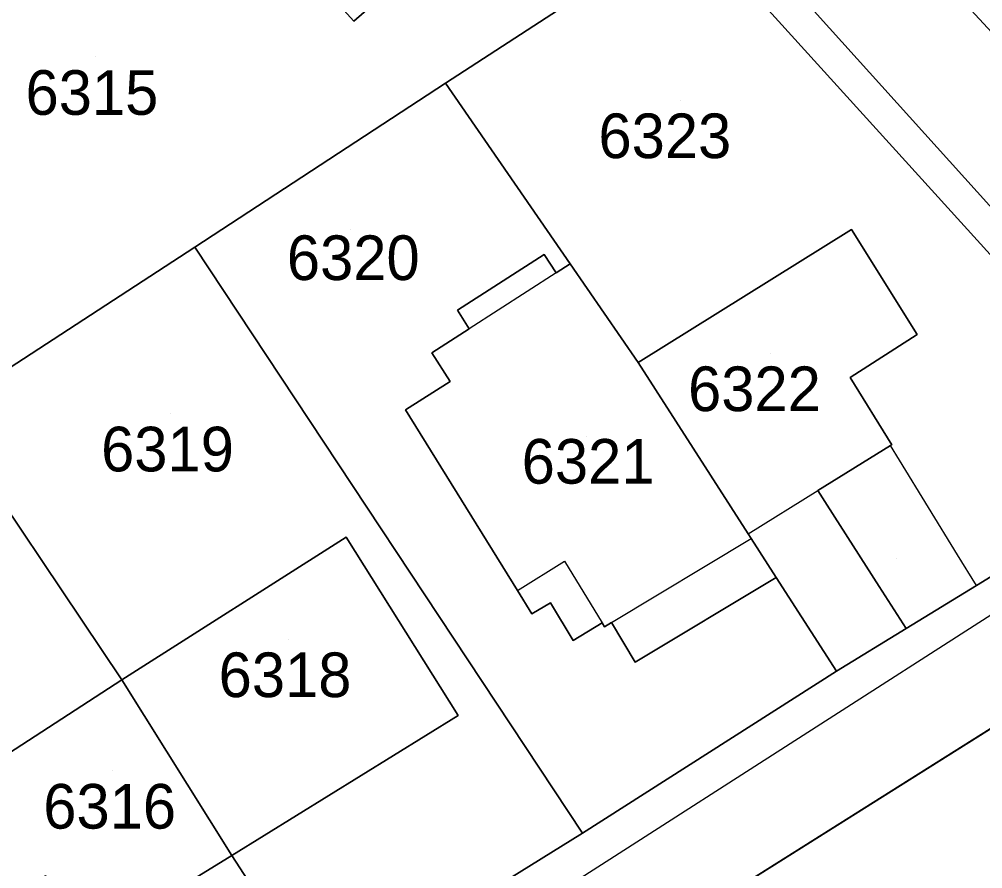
# Model space of a CAD drawing. Extents: x -266199 to -261993, y -1239047 to -1235108.
# Drawn here: x -263673.75 to -263630.58, y -1236015.82 to -1235977.77 of the extents above; entities that cross this region are included whole.
import ezdxf

# ---------------------------------------------------------------- set-up
doc = ezdxf.new("R2010")
doc.units = 0
for name, color, linetype in [('body_kn', 7, 'Continuous'), ('kladpar_druhypozemkov', 7, 'Continuous'), ('kladpar_hranice', 7, 'Continuous'), ('kladpar_parcelnecisla', 7, 'Continuous'), ('kladpar_plochy', 7, 'Continuous'), ('zappar_hrandruhpozemk', 7, 'Continuous')]:
    doc.layers.add(name, color=color, linetype=linetype)

msp = doc.modelspace()

# ---------------------------------------------------------------- linework, layer by layer
at = {"layer": 'body_kn'}
for p, q in [((-263658.76, -1235977.85), (-263658.76, -1235977.85)), ((-263654.65, -1235980.63), (-263654.65, -1235980.63)), ((-263654.65, -1235980.63), (-263654.65, -1235980.63)), ((-263636.47, -1235987.19), (-263636.47, -1235987.19)), ((-263665.89, -1235987.98), (-263665.89, -1235987.98)), ((-263665.89, -1235987.98), (-263665.89, -1235987.98)), ((-263650.23, -1235988.3), (-263650.23, -1235988.3)), ((-263649.07, -1235988.72), (-263649.07, -1235988.72)), ((-263649.7, -1235989.13), (-263649.7, -1235989.13)), ((-263649.7, -1235989.13), (-263649.7, -1235989.13)), ((-263654.12, -1235990.8), (-263654.12, -1235990.8)), ((-263653.59, -1235991.63), (-263653.59, -1235991.63)), ((-263633.52, -1235991.89), (-263633.52, -1235991.89)), ((-263655.27, -1235992.71), (-263655.27, -1235992.71)), ((-263646.02, -1235993.14), (-263646.02, -1235993.14)), ((-263646.02, -1235993.14), (-263646.02, -1235993.14)), ((-263654.45, -1235993.99), (-263654.45, -1235993.99)), ((-263636.52, -1235993.82), (-263636.52, -1235993.82)), ((-263656.45, -1235995.27), (-263656.45, -1235995.27)), ((-263634.71, -1235996.86), (-263634.71, -1235996.86)), ((-263634.66, -1235996.83), (-263634.66, -1235996.83)), ((-263634.31, -1235997.51), (-263634.31, -1235997.51)), ((-263637.97, -1235998.88), (-263637.97, -1235998.88)), ((-263637.56, -1235999.53), (-263637.56, -1235999.53)), ((-263659.11, -1236000.97), (-263659.11, -1236000.97)), ((-263641.1, -1236000.82), (-263641.1, -1236000.82)), ((-263641.1, -1236000.82), (-263641.1, -1236000.82)), ((-263640.96, -1236001.03), (-263640.96, -1236001.03)), ((-263631.71, -1236001.75), (-263631.71, -1236001.75)), ((-263649.32, -1236002.04), (-263649.32, -1236002.04)), ((-263639.84, -1236002.77), (-263639.84, -1236002.77)), ((-263635.22, -1236003.18), (-263635.22, -1236003.18)), ((-263635.22, -1236003.18), (-263635.22, -1236003.18)), ((-263630.86, -1236003.13), (-263630.86, -1236003.13)), ((-263630.86, -1236003.13), (-263630.86, -1236003.13)), ((-263651.43, -1236003.35), (-263651.43, -1236003.35)), ((-263651.43, -1236003.35), (-263651.43, -1236003.35)), ((-263649.95, -1236003.9), (-263649.95, -1236003.9)), ((-263650.78, -1236004.4), (-263650.78, -1236004.4)), ((-263647.64, -1236004.81), (-263647.64, -1236004.81)), ((-263647.22, -1236004.79), (-263647.22, -1236004.79)), ((-263647.22, -1236004.79), (-263647.22, -1236004.79)), ((-263647.53, -1236004.98), (-263647.53, -1236004.98)), ((-263634.01, -1236005.06), (-263634.01, -1236005.06)), ((-263648.94, -1236005.59), (-263648.94, -1236005.59)), ((-263646.15, -1236006.57), (-263646.15, -1236006.57)), ((-263637.13, -1236006.97), (-263637.13, -1236006.97)), ((-263669.15, -1236007.35), (-263669.15, -1236007.35)), ((-263669.15, -1236007.35), (-263669.15, -1236007.35)), ((-263654.08, -1236008.95), (-263654.08, -1236008.95)), ((-263654.08, -1236008.95), (-263654.08, -1236008.95)), ((-263648.52, -1236014.22), (-263648.52, -1236014.22)), ((-263664.23, -1236015.22), (-263664.23, -1236015.22)), ((-263647.67, -1236015.64), (-263647.67, -1236015.64))]:
    msp.add_line(p, q, dxfattribs=at)
at = {"layer": 'kladpar_druhypozemkov'}
for p, q in [((-263670.32, -1235979.45), (-263670.32, -1235979.45)), ((-263644.11, -1235981.39), (-263644.11, -1235981.39)), ((-263658.91, -1235987.17), (-263658.91, -1235987.17)), ((-263640.11, -1235992.72), (-263640.11, -1235992.72)), ((-263666.99, -1235995.42), (-263666.99, -1235995.42)), ((-263648.35, -1235996.45), (-263648.35, -1235996.45)), ((-263634.45, -1236001.94), (-263634.45, -1236001.94)), ((-263661.7, -1236005.53), (-263661.7, -1236005.53)), ((-263669.58, -1236011.42), (-263669.58, -1236011.42))]:
    msp.add_line(p, q, dxfattribs=at)
at = {"layer": 'kladpar_hranice'}
for points in [[(-263655.57, -1235960.12), (-263643.68, -1235973.49), (-263654.65, -1235980.63), (-263665.89, -1235987.98), (-263677.22, -1235995.35), (-263683.96, -1235984.85), (-263666.5, -1235969.91), (-263666.16, -1235969.69), (-263658.76, -1235977.85), (-263654.35, -1235974), (-263656.42, -1235971.49), (-263654.02, -1235969.37), (-263655.77, -1235967.33), (-263654.8, -1235966.48), (-263653.17, -1235967.84), (-263652.24, -1235966.34), (-263653.5, -1235965.44), (-263655.04, -1235963.45), (-263657.41, -1235965.45), (-263659.16, -1235963.46), (-263655.57, -1235960.12)], [(-263659.16, -1235963.46), (-263657.41, -1235965.45), (-263655.04, -1235963.45), (-263653.5, -1235965.44), (-263652.24, -1235966.34), (-263653.17, -1235967.84), (-263654.8, -1235966.48), (-263655.77, -1235967.33), (-263654.02, -1235969.37), (-263656.42, -1235971.49), (-263654.35, -1235974), (-263658.76, -1235977.85), (-263666.16, -1235969.69), (-263659.16, -1235963.46)], [(-263643.68, -1235973.49), (-263623.83, -1235995.38), (-263624.49, -1235998.79), (-263626.87, -1236000.68), (-263630.86, -1236003.13), (-263634.01, -1236005.06), (-263635.22, -1236003.18), (-263637.56, -1235999.53), (-263637.97, -1235998.88), (-263634.71, -1235996.86), (-263634.66, -1235996.83), (-263636.52, -1235993.82), (-263633.52, -1235991.89), (-263636.47, -1235987.19), (-263646.02, -1235993.14), (-263649.07, -1235988.72), (-263654.65, -1235980.63), (-263643.68, -1235973.49)], [(-263623.83, -1235995.38), (-263643.68, -1235973.49)], [(-263654.65, -1235980.63), (-263649.07, -1235988.72), (-263649.7, -1235989.13), (-263650.23, -1235988.3), (-263654.12, -1235990.8), (-263653.59, -1235991.63), (-263655.27, -1235992.71), (-263654.45, -1235993.99), (-263656.45, -1235995.27), (-263651.43, -1236003.35), (-263650.78, -1236004.4), (-263649.95, -1236003.9), (-263648.94, -1236005.59), (-263647.64, -1236004.81), (-263647.53, -1236004.98), (-263647.22, -1236004.79), (-263646.15, -1236006.57), (-263639.84, -1236002.77), (-263637.13, -1236006.97), (-263648.52, -1236014.22), (-263665.89, -1235987.98), (-263654.65, -1235980.63)], [(-263635.22, -1236003.18), (-263634.01, -1236005.06), (-263637.13, -1236006.97), (-263639.84, -1236002.77), (-263640.96, -1236001.03), (-263641.1, -1236000.82), (-263646.02, -1235993.14), (-263636.47, -1235987.19), (-263633.52, -1235991.89), (-263636.52, -1235993.82), (-263634.66, -1235996.83), (-263634.71, -1235996.86), (-263637.97, -1235998.88), (-263637.56, -1235999.53), (-263635.22, -1236003.18)], [(-263665.89, -1235987.98), (-263648.52, -1236014.22), (-263660.18, -1236021.47), (-263664.23, -1236015.22), (-263654.08, -1236008.95), (-263659.11, -1236000.97), (-263669.15, -1236007.35), (-263677.22, -1235995.35), (-263665.89, -1235987.98)], [(-263646.02, -1235993.14), (-263641.1, -1236000.82), (-263640.96, -1236001.03), (-263639.84, -1236002.77), (-263646.15, -1236006.57), (-263647.22, -1236004.79), (-263647.53, -1236004.98), (-263647.64, -1236004.81), (-263648.94, -1236005.59), (-263649.95, -1236003.9), (-263650.78, -1236004.4), (-263651.43, -1236003.35), (-263656.45, -1235995.27), (-263654.45, -1235993.99), (-263655.27, -1235992.71), (-263653.59, -1235991.63), (-263654.12, -1235990.8), (-263650.23, -1235988.3), (-263649.7, -1235989.13), (-263649.07, -1235988.72), (-263646.02, -1235993.14)], [(-263677.22, -1235995.35), (-263669.15, -1236007.35), (-263675.44, -1236011.43), (-263674.5, -1236012.88), (-263675.86, -1236013.77), (-263674.02, -1236016.95), (-263672.58, -1236016.13), (-263670.68, -1236019.2), (-263664.23, -1236015.22), (-263660.18, -1236021.47), (-263671.19, -1236028.53), (-263671.72, -1236027.71), (-263669.12, -1236025.92), (-263673.46, -1236019.4), (-263676.01, -1236021.08), (-263680.12, -1236015.07), (-263688.26, -1236002.61), (-263677.22, -1235995.35)], [(-263696.07, -1236044.49), (-263671.19, -1236028.53), (-263660.18, -1236021.47), (-263648.52, -1236014.22), (-263637.13, -1236006.97), (-263634.01, -1236005.06), (-263630.86, -1236003.13), (-263626.87, -1236000.68), (-263624.49, -1235998.79), (-263623.21, -1235999.95), (-263620.08, -1236004.33), (-263622.72, -1236005.27), (-263626.29, -1236007.06), (-263629.04, -1236008.79), (-263643.44, -1236017.85), (-263645.13, -1236018.9), (-263652.96, -1236023.84), (-263656.49, -1236026.11), (-263667.99, -1236033.51), (-263669.96, -1236034.69), (-263679.07, -1236040.74)], [(-263654.08, -1236008.95), (-263664.23, -1236015.22), (-263669.15, -1236007.35), (-263659.11, -1236000.97), (-263654.08, -1236008.95)], [(-263669.15, -1236007.35), (-263664.23, -1236015.22), (-263670.68, -1236019.2), (-263672.58, -1236016.13), (-263674.02, -1236016.95), (-263675.86, -1236013.77), (-263674.5, -1236012.88), (-263675.44, -1236011.43), (-263669.15, -1236007.35)], [(-263629.04, -1236008.79), (-263630.44, -1236049.69), (-263630.73, -1236049.74), (-263640.38, -1236052.85), (-263647.14, -1236056.04), (-263653.9, -1236060.97), (-263658.99, -1236065.83), (-263662.76, -1236070.41), (-263663.26, -1236071.1), (-263656.49, -1236026.11), (-263652.96, -1236023.84), (-263645.13, -1236018.9), (-263643.44, -1236017.85), (-263629.04, -1236008.79)]]:
    msp.add_lwpolyline(points, dxfattribs=at)
at = {"layer": 'kladpar_plochy'}
msp.add_line((-263643.44, -1236017.85), (-263629.04, -1236008.79), dxfattribs=at)
for points in [[(-263655.57, -1235960.12), (-263643.68, -1235973.49), (-263654.65, -1235980.63), (-263665.89, -1235987.98), (-263677.22, -1235995.35), (-263683.96, -1235984.85), (-263666.5, -1235969.91), (-263666.16, -1235969.69), (-263658.76, -1235977.85), (-263654.35, -1235974), (-263656.42, -1235971.49), (-263654.02, -1235969.37), (-263655.77, -1235967.33), (-263654.8, -1235966.48), (-263653.17, -1235967.84), (-263652.24, -1235966.34), (-263653.5, -1235965.44), (-263655.04, -1235963.45), (-263657.41, -1235965.45), (-263659.16, -1235963.46)], [(-263659.16, -1235963.46), (-263657.41, -1235965.45), (-263655.04, -1235963.45), (-263653.5, -1235965.44), (-263652.24, -1235966.34), (-263653.17, -1235967.84), (-263654.8, -1235966.48), (-263655.77, -1235967.33), (-263654.02, -1235969.37), (-263656.42, -1235971.49), (-263654.35, -1235974), (-263658.76, -1235977.85), (-263666.16, -1235969.69)], [(-263643.68, -1235973.49), (-263623.83, -1235995.38), (-263624.49, -1235998.79), (-263626.87, -1236000.68), (-263630.86, -1236003.13), (-263634.01, -1236005.06), (-263635.22, -1236003.18), (-263637.56, -1235999.53), (-263637.97, -1235998.88), (-263634.71, -1235996.86), (-263634.66, -1235996.83), (-263636.52, -1235993.82), (-263633.52, -1235991.89), (-263636.47, -1235987.19), (-263646.02, -1235993.14), (-263649.07, -1235988.72), (-263654.65, -1235980.63)], [(-263654.65, -1235980.63), (-263649.07, -1235988.72), (-263649.7, -1235989.13), (-263650.23, -1235988.3), (-263654.12, -1235990.8), (-263653.59, -1235991.63), (-263655.27, -1235992.71), (-263654.45, -1235993.99), (-263656.45, -1235995.27), (-263651.43, -1236003.35), (-263650.78, -1236004.4), (-263649.95, -1236003.9), (-263648.94, -1236005.59), (-263647.64, -1236004.81), (-263647.53, -1236004.98), (-263647.22, -1236004.79), (-263646.15, -1236006.57), (-263639.84, -1236002.77), (-263637.13, -1236006.97), (-263648.52, -1236014.22), (-263665.89, -1235987.98)], [(-263635.22, -1236003.18), (-263634.01, -1236005.06), (-263637.13, -1236006.97), (-263639.84, -1236002.77), (-263640.96, -1236001.03), (-263641.1, -1236000.82), (-263646.02, -1235993.14), (-263636.47, -1235987.19), (-263633.52, -1235991.89), (-263636.52, -1235993.82), (-263634.66, -1235996.83), (-263634.71, -1235996.86), (-263637.97, -1235998.88), (-263637.56, -1235999.53)], [(-263665.89, -1235987.98), (-263648.52, -1236014.22), (-263660.18, -1236021.47), (-263664.23, -1236015.22), (-263654.08, -1236008.95), (-263659.11, -1236000.97), (-263669.15, -1236007.35), (-263677.22, -1235995.35)], [(-263646.02, -1235993.14), (-263641.1, -1236000.82), (-263640.96, -1236001.03), (-263639.84, -1236002.77), (-263646.15, -1236006.57), (-263647.22, -1236004.79), (-263647.53, -1236004.98), (-263647.64, -1236004.81), (-263648.94, -1236005.59), (-263649.95, -1236003.9), (-263650.78, -1236004.4), (-263651.43, -1236003.35), (-263656.45, -1235995.27), (-263654.45, -1235993.99), (-263655.27, -1235992.71), (-263653.59, -1235991.63), (-263654.12, -1235990.8), (-263650.23, -1235988.3), (-263649.7, -1235989.13), (-263649.07, -1235988.72)], [(-263677.22, -1235995.35), (-263669.15, -1236007.35), (-263675.44, -1236011.43), (-263674.5, -1236012.88), (-263675.86, -1236013.77), (-263674.02, -1236016.95), (-263672.58, -1236016.13), (-263670.68, -1236019.2), (-263664.23, -1236015.22), (-263660.18, -1236021.47), (-263671.19, -1236028.53), (-263671.72, -1236027.71), (-263669.12, -1236025.92), (-263673.46, -1236019.4), (-263676.01, -1236021.08), (-263680.12, -1236015.07), (-263688.26, -1236002.61)], [(-263685.49, -1236046.11), (-263692.96, -1236044.97), (-263696.07, -1236044.49), (-263671.19, -1236028.53), (-263660.18, -1236021.47), (-263648.52, -1236014.22), (-263637.13, -1236006.97), (-263634.01, -1236005.06), (-263630.86, -1236003.13), (-263626.87, -1236000.68), (-263624.49, -1235998.79), (-263623.21, -1235999.95), (-263620.08, -1236004.33), (-263622.72, -1236005.27), (-263626.29, -1236007.06), (-263629.04, -1236008.79), (-263643.44, -1236017.85), (-263645.13, -1236018.9), (-263652.96, -1236023.84), (-263656.49, -1236026.11), (-263667.99, -1236033.51), (-263669.96, -1236034.69), (-263679.07, -1236040.74), (-263684.35, -1236045.04)], [(-263654.08, -1236008.95), (-263664.23, -1236015.22), (-263669.15, -1236007.35), (-263659.11, -1236000.97)], [(-263669.15, -1236007.35), (-263664.23, -1236015.22), (-263670.68, -1236019.2), (-263672.58, -1236016.13), (-263674.02, -1236016.95), (-263675.86, -1236013.77), (-263674.5, -1236012.88), (-263675.44, -1236011.43)]]:
    msp.add_lwpolyline(points, close=True, dxfattribs=at)
msp.add_lwpolyline([(-263623.83, -1235995.38), (-263643.68, -1235973.49)], dxfattribs=at)
at = {"layer": 'zappar_hrandruhpozemk'}
for p, q in [((-263642.51, -1235972.55), (-263624.38, -1235992.66)), ((-263649.7, -1235989.13), (-263653.59, -1235991.63)), ((-263634.31, -1235997.51), (-263634.71, -1235996.86)), ((-263631.71, -1236001.75), (-263634.31, -1235997.51)), ((-263641.1, -1236000.82), (-263637.97, -1235998.88)), ((-263623.21, -1235999.95), (-263647.67, -1236015.64)), ((-263647.22, -1236004.79), (-263640.96, -1236001.03)), ((-263630.86, -1236003.13), (-263631.71, -1236001.75)), ((-263651.43, -1236003.35), (-263649.32, -1236002.04)), ((-263649.32, -1236002.04), (-263647.64, -1236004.81)), ((-263647.67, -1236015.64), (-263659.04, -1236022.9))]:
    msp.add_line(p, q, dxfattribs=at)
msp.add_lwpolyline([(-263667.44, -1235937.39), (-263642.18, -1235965.38), (-263607.84, -1236002.51)], dxfattribs=at)

# ---------------------------------------------------------------- texts
at = {"layer": 'kladpar_parcelnecisla'}
for s, p in [('6315', (-263673.468, -1235982.05)), ('6323', (-263647.801, -1235983.99)), ('6320', (-263661.76, -1235989.45)), ('6322', (-263643.786, -1235995.32)), ('6319', (-263670.083, -1235998.02)), ('6321', (-263651.24, -1235998.57)), ('6318', (-263664.817, -1236008.13)), ('6316', (-263672.673, -1236014.02))]:
    msp.add_text(s, height=2, dxfattribs=at).set_placement(p)

doc.saveas('drawing.dxf')
